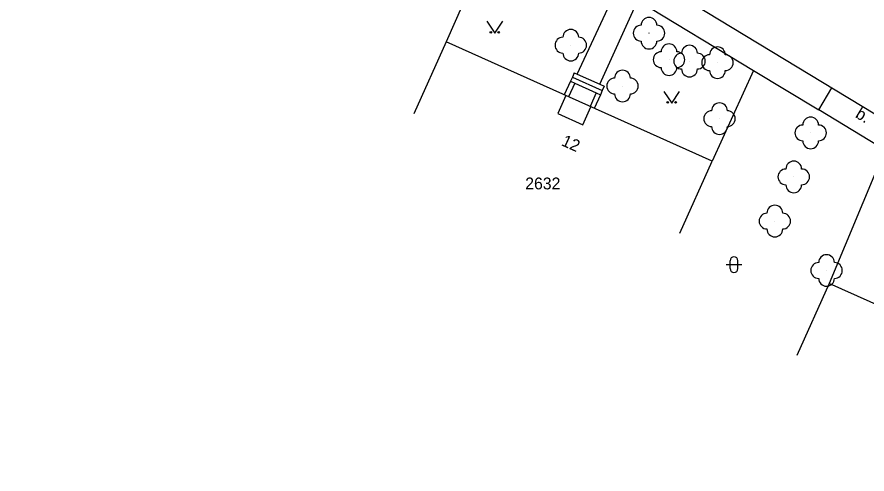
# Model space of a CAD drawing. Extents: x -584400 to -581602, y -1210894 to -1208793.
# Drawn here: x -582479.9 to -582426, y -1210064.5 to -1210035.5 of the extents above; entities that cross this region are included whole.
import ezdxf

# ---------------------------------------------------------------- set-up
doc = ezdxf.new("R2010")
doc.units = 0
for name, color, linetype in [('BUDOVY_MĚŘ', 7, 'Continuous'), ('POMOC_POPIS', 7, 'Continuous'), ('ROZHRANÍ_PLOCH', 7, 'Continuous'), ('ZELEŇ', 7, 'Continuous'), ('ZN_KULTUR', 7, 'Continuous'), ('Č_POPIS_EVID', 7, 'Continuous')]:
    doc.layers.add(name, color=color, linetype=linetype)

msp = doc.modelspace()

# ---------------------------------------------------------------- linework, layer by layer
at = {"layer": 'BUDOVY_MĚŘ'}
for points in [[(-582437.82, -1210049.22), (-582435.78, -1210044.66), (-582452.64, -1210037.09), (-582454.69, -1210041.65)], [(-582413.6, -1210064.48), (-582411.56, -1210059.91), (-582428.36, -1210052.41), (-582430.4, -1210056.98)]]:
    msp.add_lwpolyline(points, dxfattribs=at)
at = {"layer": 'ROZHRANÍ_PLOCH'}
for points in [[(-582479.86, -1210008.62), (-582454.14, -1210024.27), (-582451.47, -1210025.89), (-582436.12, -1210035.2), (-582423.85, -1210042.63)], [(-582449.15, -1210029.19), (-582452.64, -1210037.09)], [(-582444.34, -1210039.13), (-582441.78, -1210033.65), (-582449.15, -1210029.19)], [(-582442.89, -1210039.78), (-582440.48, -1210034.46), (-582433.15, -1210038.91)], [(-582433.15, -1210038.91), (-582435.78, -1210044.66)], [(-582433.15, -1210038.91), (-582429.02, -1210041.4)], [(-582444.64, -1210039.32), (-582444.76, -1210039.59)], [(-582444.52, -1210039.05), (-582444.64, -1210039.32)], [(-582444.64, -1210039.32), (-582442.74, -1210040.18)], [(-582444.52, -1210039.05), (-582444.34, -1210039.13)], [(-582444.34, -1210039.13), (-582442.89, -1210039.78)], [(-582444.76, -1210039.59), (-582445.15, -1210040.45)], [(-582444.49, -1210039.71), (-582444.88, -1210040.57)], [(-582444.76, -1210039.59), (-582444.49, -1210039.71)], [(-582444.49, -1210039.71), (-582443.13, -1210040.33)], [(-582442.89, -1210039.78), (-582442.62, -1210039.9), (-582442.74, -1210040.18)], [(-582429.02, -1210041.4), (-582428.18, -1210040.01)], [(-582445.06, -1210040.49), (-582445.57, -1210041.63), (-582443.97, -1210042.35), (-582443.46, -1210041.21)], [(-582443.13, -1210040.33), (-582443.52, -1210041.18)], [(-582442.86, -1210040.45), (-582443.25, -1210041.31)], [(-582443.13, -1210040.33), (-582442.86, -1210040.45)], [(-582442.74, -1210040.18), (-582442.86, -1210040.45)], [(-582424.69, -1210044.02), (-582429.02, -1210041.4)], [(-582425.21, -1210044.87), (-582428.36, -1210052.41)]]:
    msp.add_lwpolyline(points, dxfattribs=at)
at = {"layer": 'ZELEŇ'}
for centre in [(-582439.78, -1210036.54), (-582444.74, -1210037.3), (-582438.51, -1210038.22), (-582437.21, -1210038.31), (-582435.44, -1210038.41), (-582441.46, -1210039.89), (-582435.31, -1210041.96), (-582429.53, -1210042.86), (-582430.6, -1210045.65), (-582431.8, -1210048.45), (-582428.52, -1210051.58)]:
    msp.add_circle(centre, 0.0005, dxfattribs=at)
for centre, start, end in [((-582439.78, -1210036.04), 0, 180), ((-582440.28, -1210036.54), 90, 270), ((-582439.28, -1210036.54), 270, 90), ((-582444.74, -1210036.8), 0, 180), ((-582445.24, -1210037.3), 90, 270), ((-582444.24, -1210037.3), 270, 90), ((-582439.78, -1210037.04), 180, 360), ((-582438.51, -1210037.72), 0, 180), ((-582437.21, -1210037.81), 0, 180), ((-582444.74, -1210037.8), 180, 360), ((-582439.01, -1210038.22), 90, 270), ((-582437.71, -1210038.31), 90, 270), ((-582438.01, -1210038.22), 270, 90), ((-582436.71, -1210038.31), 270, 90), ((-582435.44, -1210037.91), 0, 180), ((-582435.94, -1210038.41), 90, 270), ((-582434.94, -1210038.41), 270, 90), ((-582441.46, -1210039.39), 0, 180), ((-582438.51, -1210038.72), 180, 360), ((-582437.21, -1210038.81), 180, 360), ((-582435.44, -1210038.91), 180, 360), ((-582441.96, -1210039.89), 90, 270), ((-582440.96, -1210039.89), 270, 90), ((-582441.46, -1210040.39), 180, 360), ((-582435.31, -1210041.46), 0, 180), ((-582435.81, -1210041.96), 90, 270), ((-582434.81, -1210041.96), 270, 90), ((-582429.53, -1210042.36), 0, 180), ((-582435.31, -1210042.46), 180, 360), ((-582430.03, -1210042.86), 90, 270), ((-582429.03, -1210042.86), 270, 90), ((-582429.53, -1210043.36), 180, 360), ((-582430.6, -1210045.15), 0, 180), ((-582431.1, -1210045.65), 90, 270), ((-582430.1, -1210045.65), 270, 90), ((-582430.6, -1210046.15), 180, 360), ((-582431.8, -1210047.95), 0, 180), ((-582432.3, -1210048.45), 90, 270), ((-582431.3, -1210048.45), 270, 90), ((-582431.8, -1210048.95), 180, 360), ((-582428.52, -1210051.08), 0, 180), ((-582429.02, -1210051.58), 90, 270), ((-582428.02, -1210051.58), 270, 90), ((-582428.52, -1210052.08), 180, 360)]:
    msp.add_arc(centre, 0.5, start, end, dxfattribs=at)
at = {"layer": 'ZN_KULTUR'}
for p, q in [((-582434.89, -1210051.21), (-582433.89, -1210051.21)), ((-582434.64, -1210051.46), (-582434.64, -1210050.96)), ((-582434.14, -1210051.46), (-582434.14, -1210050.96))]:
    msp.add_line(p, q, dxfattribs=at)
for points in [[(-582450.06, -1210035.78), (-582449.56, -1210036.53), (-582449.06, -1210035.78)], [(-582438.84, -1210040.23), (-582438.34, -1210040.98), (-582437.84, -1210040.23)]]:
    msp.add_lwpolyline(points, dxfattribs=at)
for centre in [(-582449.81, -1210036.48), (-582449.31, -1210036.48), (-582438.59, -1210040.93), (-582438.09, -1210040.93)]:
    msp.add_circle(centre, 0.05, dxfattribs=at)
for centre, start, end in [((-582434.39, -1210050.96), 0, 180), ((-582434.39, -1210051.46), 180, 360)]:
    msp.add_arc(centre, 0.25, start, end, dxfattribs=at)

# ---------------------------------------------------------------- texts
at = {"layer": 'POMOC_POPIS'}
msp.add_text('b.', height=0.75, rotation=328.5534, dxfattribs=at).set_placement((-582426.75, -1210041.84))
at = {"layer": 'Č_POPIS_EVID'}
msp.add_text('12', height=0.75, rotation=335.8194, dxfattribs=at).set_placement((-582445.39, -1210043.63))
msp.add_text('2632', height=0.75, dxfattribs=at).set_placement((-582447.63, -1210046.44))

doc.saveas('drawing.dxf')
